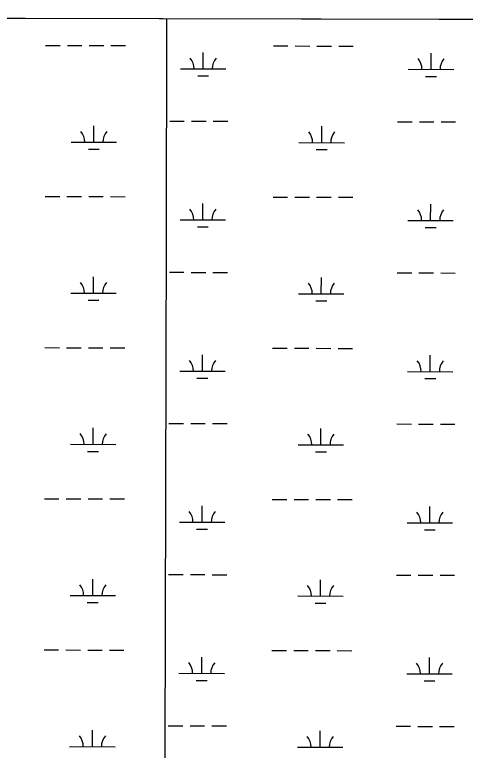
# Model space of a CAD drawing. Extents: x 3172297 to 3210190, y 958463 to 983887.
# Drawn here: x 3191893 to 3192886, y 980461 to 982080 of the extents above; entities that cross this region are included whole.
import ezdxf

# ---------------------------------------------------------------- set-up
doc = ezdxf.new("R2010")
doc.units = 0
for name, color, linetype in [('V-GRID-MAJR', 7, 'Continuous'), ('V-SITE-VEGE', 7, 'Continuous'), ('V-WETL-SWMP', 7, 'Continuous')]:
    doc.layers.add(name, color=color, linetype=linetype)

msp = doc.modelspace()

# ---------------------------------------------------------------- linework, layer by layer
at = {"layer": 'V-GRID-MAJR'}
msp.add_spline([(3192183.626, 963880.7980000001), (3192198.611, 969940.7050000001), (3192213.603, 976004.077), (3192228.595, 982067.501), (3192228.603, 982070.912)], degree=3, dxfattribs=at)
at = {"layer": 'V-SITE-VEGE'}
msp.add_line((3194349.436848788, 982065.6680047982), (3191409.006, 982072.9385489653), dxfattribs=at)
at = {"layer": 'V-WETL-SWMP'}
for p, q in [((3191961.2195909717, 982012.520690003), (3191993.2194931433, 982012.4415633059)), ((3192009.2194442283, 982012.4019999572), (3192041.2193464, 982012.3228732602)), ((3192057.2192974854, 982012.2833099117), (3192089.2191996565, 982012.2041832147)), ((3192105.219150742, 982012.1646198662), (3192137.219052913, 982012.0854931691)), ((3192308.40905896, 981960.9200336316), (3192308.4980764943, 981996.9199235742)), ((3192463.1260565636, 982011.2796174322), (3192495.1259587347, 982011.2004907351)), ((3192511.1259098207, 982011.1609273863), (3192543.1258119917, 982011.0818006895)), ((3192559.1257630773, 982011.0422373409), (3192591.1256652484, 982010.9631106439)), ((3192607.125616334, 982010.9235472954), (3192639.125518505, 982010.8444205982)), ((3192810.315524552, 981959.6789610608), (3192810.404542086, 981995.6788510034)), ((3192258.4092118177, 981961.0436690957), (3192358.4089061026, 981960.7963981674)), ((3192760.315677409, 981959.8025965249), (3192860.3153716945, 981959.5553255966)), ((3192296.370939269, 981945.5187533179), (3192320.3708658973, 981945.4594082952)), ((3192798.2774048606, 981944.2776807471), (3192822.277331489, 981944.2183357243)), ((3192067.537556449, 981799.6531458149), (3192067.626573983, 981835.6530357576)), ((3192234.7158536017, 981845.6699031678), (3192266.715755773, 981845.5907764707)), ((3192282.7157068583, 981845.5512131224), (3192314.7156090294, 981845.472086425)), ((3192330.715560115, 981845.4325230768), (3192362.715462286, 981845.3533963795)), ((3192569.444022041, 981798.4120732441), (3192569.533039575, 981834.4119631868)), ((3192736.6223191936, 981844.428830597), (3192768.622221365, 981844.3497038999)), ((3192784.62217245, 981844.3101405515), (3192816.6220746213, 981844.2310138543)), ((3192832.622025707, 981844.191450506), (3192864.621927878, 981844.1123238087)), ((3192017.537709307, 981799.7767812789), (3192117.537403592, 981799.5295103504)), ((3192519.444174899, 981798.5357087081), (3192619.443869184, 981798.2884377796)), ((3192055.499436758, 981784.2518655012), (3192079.499363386, 981784.1925204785)), ((3192557.40590235, 981783.0107929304), (3192581.405828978, 981782.9514479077)), ((3191960.396982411, 981679.8467070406), (3191992.396884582, 981679.7675803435)), ((3192008.3968356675, 981679.7280169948), (3192040.3967378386, 981679.6488902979)), ((3192056.3966889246, 981679.6093269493), (3192088.396591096, 981679.5302002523)), ((3192104.3965421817, 981679.4906369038), (3192136.396444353, 981679.4115102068)), ((3192462.303448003, 981678.6056344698), (3192494.303350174, 981678.5265077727)), ((3192510.3033012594, 981678.486944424), (3192542.3032034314, 981678.4078177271)), ((3192558.3031545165, 981678.3682543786), (3192590.3030566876, 981678.2891276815)), ((3192606.3030077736, 981678.249564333), (3192638.3029099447, 981678.170437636)), ((3192307.5864503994, 981628.2460506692), (3192307.6754679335, 981664.2459406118)), ((3192809.492915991, 981627.0049780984), (3192809.581933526, 981663.004868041)), ((3192257.586603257, 981628.3696861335), (3192357.5862975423, 981628.122415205)), ((3192759.4930688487, 981627.1286135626), (3192859.492763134, 981626.8813426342)), ((3192295.548330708, 981612.8447703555), (3192319.5482573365, 981612.7854253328)), ((3192797.4547963, 981611.6036977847), (3192821.454722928, 981611.544352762)), ((3192233.893245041, 981512.9959202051), (3192265.893147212, 981512.9167935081)), ((3192281.8930982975, 981512.8772301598), (3192313.8930004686, 981512.7981034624)), ((3192329.892951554, 981512.7585401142), (3192361.8928537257, 981512.6794134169)), ((3192735.7997106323, 981511.7548476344), (3192767.799612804, 981511.6757209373)), ((3192783.7995638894, 981511.636157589), (3192815.7994660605, 981511.5570308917)), ((3192831.7994171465, 981511.5174675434), (3192863.7993193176, 981511.4383408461)), ((3192066.7149478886, 981466.9791628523), (3192066.803965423, 981502.979052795)), ((3192568.6214134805, 981465.7380902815), (3192568.7104310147, 981501.7379802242)), ((3192016.715100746, 981467.1027983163), (3192116.714795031, 981466.8555273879)), ((3192518.621566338, 981465.8617257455), (3192618.621260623, 981465.614454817)), ((3192054.6768281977, 981451.5778825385), (3192078.6767548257, 981451.5185375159)), ((3192556.583293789, 981450.3368099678), (3192580.5832204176, 981450.2774649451)), ((3191959.5743738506, 981347.172724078), (3191991.5742760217, 981347.0935973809)), ((3192007.574227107, 981347.0540340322), (3192039.5741292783, 981346.9749073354)), ((3192055.574080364, 981346.9353439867), (3192087.573982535, 981346.8562172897)), ((3192103.5739336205, 981346.8166539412), (3192135.5738357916, 981346.7375272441)), ((3192461.4808394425, 981345.9316515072), (3192493.4807416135, 981345.8525248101)), ((3192509.480692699, 981345.8129614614), (3192541.48059487, 981345.7338347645)), ((3192557.4805459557, 981345.6942714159), (3192589.480448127, 981345.6151447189)), ((3192605.480399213, 981345.5755813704), (3192637.480301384, 981345.4964546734)), ((3192306.763841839, 981295.5720677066), (3192306.852859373, 981331.5719576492)), ((3192808.6703074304, 981294.3309951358), (3192808.7593249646, 981330.3308850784)), ((3192256.763994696, 981295.6957031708), (3192356.7636889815, 981295.4484322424)), ((3192758.670460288, 981294.4546305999), (3192858.6701545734, 981294.2073596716)), ((3192294.7257221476, 981280.1707873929), (3192318.7256487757, 981280.1114423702)), ((3192796.6321877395, 981278.9297148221), (3192820.6321143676, 981278.8703697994)), ((3192065.892339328, 981134.3051798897), (3192065.981356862, 981170.3050698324)), ((3192233.0706364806, 981180.3219372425), (3192265.0705386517, 981180.2428105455)), ((3192281.070489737, 981180.2032471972), (3192313.0703919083, 981180.1241204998)), ((3192329.070342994, 981180.0845571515), (3192361.070245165, 981180.0054304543)), ((3192734.977102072, 981179.0808646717), (3192766.9770042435, 981179.0017379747)), ((3192782.976955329, 981178.9621746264), (3192814.9768575, 981178.883047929)), ((3192830.9768085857, 981178.8434845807), (3192862.976710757, 981178.7643578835)), ((3192567.7988049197, 981133.0641073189), (3192567.887822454, 981169.0639972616)), ((3192015.892492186, 981134.4288153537), (3192115.892186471, 981134.1815444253)), ((3192517.7989577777, 981133.1877427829), (3192617.7986520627, 981132.9404718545)), ((3192053.854219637, 981118.9038995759), (3192077.854146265, 981118.8445545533)), ((3192555.7606852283, 981117.6628270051), (3192579.760611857, 981117.6034819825)), ((3191958.75176529, 981014.4987411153), (3191990.751667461, 981014.4196144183)), ((3192006.7516185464, 981014.3800510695), (3192038.7515207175, 981014.3009243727)), ((3192054.751471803, 981014.2613610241), (3192086.7513739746, 981014.1822343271)), ((3192102.75132506, 981014.1426709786), (3192134.751227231, 981014.0635442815)), ((3192460.6582308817, 981013.2576685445), (3192492.6581330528, 981013.1785418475)), ((3192508.6580841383, 981013.1389784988), (3192540.6579863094, 981013.0598518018)), ((3192556.6579373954, 981013.0202884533), (3192588.6578395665, 981012.9411617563)), ((3192604.6577906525, 981012.9015984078), (3192636.6576928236, 981012.8224717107)), ((3192305.9412332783, 980962.898084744), (3192306.0302508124, 980998.8979746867)), ((3192807.8476988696, 980961.6570121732), (3192807.936716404, 980997.6569021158)), ((3192255.9413861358, 980963.0217202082), (3192355.941080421, 980962.7744492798)), ((3192757.8478517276, 980961.7806476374), (3192857.847546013, 980961.533376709)), ((3192293.903113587, 980947.4968044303), (3192317.903040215, 980947.4374594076)), ((3192795.8095791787, 980946.2557318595), (3192819.809505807, 980946.1963868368)), ((3192232.2480279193, 980847.6479542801), (3192264.247930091, 980847.5688275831)), ((3192280.247881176, 980847.5292642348), (3192312.247783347, 980847.4501375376)), ((3192328.247734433, 980847.4105741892), (3192360.2476366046, 980847.3314474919)), ((3192734.154493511, 980846.4068817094), (3192766.1543956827, 980846.3277550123)), ((3192065.0697307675, 980801.6311969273), (3192065.1587483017, 980837.63108687)), ((3192566.9761963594, 980800.3901243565), (3192567.0652138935, 980836.3900142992)), ((3192782.1543467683, 980846.288191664), (3192814.1542489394, 980846.2090649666)), ((3192830.154200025, 980846.1695016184), (3192862.1541021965, 980846.0903749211)), ((3192015.069883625, 980801.7548323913), (3192115.0695779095, 980801.5075614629)), ((3192516.976349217, 980800.5137598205), (3192616.976043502, 980800.2664888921)), ((3192053.031611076, 980786.2299166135), (3192077.0315377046, 980786.1705715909)), ((3192554.938076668, 980784.9888440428), (3192578.938003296, 980784.9294990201)), ((3191957.929156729, 980681.824758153), (3191989.9290589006, 980681.7456314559)), ((3192005.929009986, 980681.7060681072), (3192037.928912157, 980681.6269414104)), ((3192053.9288632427, 980681.5873780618), (3192085.928765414, 980681.5082513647)), ((3192101.9287164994, 980681.4686880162), (3192133.9286186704, 980681.3895613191)), ((3192459.8356223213, 980680.5836855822), (3192491.8355244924, 980680.5045588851)), ((3192507.835475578, 980680.4649955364), (3192539.835377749, 980680.3858688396)), ((3192555.8353288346, 980680.3463054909), (3192587.8352310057, 980680.2671787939)), ((3192603.835182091, 980680.2276154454), (3192635.8350842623, 980680.1484887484)), ((3192305.1186247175, 980630.2241017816), (3192305.2076422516, 980666.2239917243)), ((3192807.0250903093, 980628.9830292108), (3192807.1141078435, 980664.9829191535)), ((3192255.118777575, 980630.3477372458), (3192355.11847186, 980630.1004663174)), ((3192757.025243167, 980629.106664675), (3192857.0249374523, 980628.8593937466)), ((3192293.0805050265, 980614.8228214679), (3192317.0804316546, 980614.7634764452)), ((3192794.9869706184, 980613.5817488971), (3192818.9868972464, 980613.5224038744)), ((3192231.425419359, 980514.9739713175), (3192263.4253215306, 980514.8948446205)), ((3192279.4252726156, 980514.8552812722), (3192311.4251747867, 980514.7761545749)), ((3192327.4251258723, 980514.7365912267), (3192359.425028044, 980514.6574645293)), ((3192733.331884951, 980513.7328987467), (3192765.3317871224, 980513.6537720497)), ((3192781.3317382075, 980513.6142087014), (3192813.3316403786, 980513.535082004)), ((3192829.331591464, 980513.4955186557), (3192861.331493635, 980513.4163919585)), ((3192064.2471222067, 980468.9572139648), (3192064.336139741, 980504.9571039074)), ((3192566.153587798, 980467.7161413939), (3192566.2426053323, 980503.7160313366)), ((3192014.2472750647, 980469.0808494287), (3192114.2469693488, 980468.8335785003)), ((3192516.153740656, 980467.8397768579), (3192616.153434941, 980467.5925059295))]:
    msp.add_line(p, q, dxfattribs=at)
msp.add_lwpolyline([(3194349.4767713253, 982065.667906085), (3188570.816291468, 982079.9562904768)], dxfattribs=at)
for centre, radius, start, end in [((3192253.167465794, 981961.5314350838), 35.24628790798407, 359.08650398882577, 40.63016232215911), ((3192363.653000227, 981961.2582356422), 35.24628790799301, 139.08650098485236, 180.6301593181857), ((3192755.073931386, 981960.290362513), 35.24628790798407, 359.08650398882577, 40.63016232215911), ((3192865.5594658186, 981960.0171630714), 35.24628790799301, 139.08650098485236, 180.6301593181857), ((3192012.2959632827, 981800.2645472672), 35.24628790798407, 359.08650398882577, 40.63016232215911), ((3192122.7814977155, 981799.9913478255), 35.24628790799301, 139.08650098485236, 180.6301593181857), ((3192514.2024288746, 981799.0234746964), 35.24628790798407, 359.08650398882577, 40.63016232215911), ((3192624.6879633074, 981798.7502752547), 35.24628790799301, 139.08650098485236, 180.6301593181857), ((3192252.344857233, 981628.8574521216), 35.24628790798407, 359.08650398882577, 40.63016232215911), ((3192362.830391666, 981628.5842526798), 35.24628790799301, 139.08650098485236, 180.6301593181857), ((3192754.251322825, 981627.6163795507), 35.24628790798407, 359.08650398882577, 40.63016232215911), ((3192864.736857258, 981627.343180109), 35.24628790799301, 139.08650098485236, 180.6301593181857), ((3192011.473354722, 981467.5905643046), 35.24628790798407, 359.08650398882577, 40.63016232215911), ((3192121.958889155, 981467.3173648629), 35.24628790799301, 139.08650098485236, 180.6301593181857), ((3192513.3798203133, 981466.3494917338), 35.24628790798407, 359.08650398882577, 40.63016232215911), ((3192623.865354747, 981466.0762922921), 35.24628790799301, 139.08650098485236, 180.6301593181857), ((3192251.5222486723, 981296.183469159), 35.24628790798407, 359.08650398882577, 40.63016232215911), ((3192362.0077831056, 981295.9102697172), 35.24628790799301, 139.08650098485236, 180.6301593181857), ((3192753.4287142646, 981294.9423965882), 35.24628790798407, 359.08650398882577, 40.63016232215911), ((3192863.9142486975, 981294.6691971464), 35.24628790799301, 139.08650098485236, 180.6301593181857), ((3192010.6507461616, 981134.916581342), 35.24628790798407, 359.08650398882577, 40.63016232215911), ((3192121.1362805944, 981134.6433819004), 35.24628790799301, 139.08650098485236, 180.6301593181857), ((3192512.557211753, 981133.6755087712), 35.24628790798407, 359.08650398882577, 40.63016232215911), ((3192623.0427461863, 981133.4023093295), 35.24628790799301, 139.08650098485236, 180.6301593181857), ((3192250.699640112, 980963.5094861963), 35.24628790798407, 359.08650398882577, 40.63016232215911), ((3192361.185174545, 980963.2362867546), 35.24628790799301, 139.08650098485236, 180.6301593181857), ((3192752.606105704, 980962.2684136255), 35.24628790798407, 359.08650398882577, 40.63016232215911), ((3192863.0916401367, 980961.9952141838), 35.24628790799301, 139.08650098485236, 180.6301593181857), ((3192009.8281376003, 980802.2425983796), 35.24628790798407, 359.08650398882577, 40.63016232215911), ((3192120.3136720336, 980801.969398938), 35.24628790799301, 139.08650098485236, 180.6301593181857), ((3192511.734603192, 980801.0015258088), 35.24628790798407, 359.08650398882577, 40.63016232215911), ((3192622.220137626, 980800.7283263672), 35.24628790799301, 139.08650098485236, 180.6301593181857), ((3192249.877031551, 980630.835503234), 35.24628790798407, 359.08650398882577, 40.63016232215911), ((3192360.3625659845, 980630.5623037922), 35.24628790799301, 139.08650098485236, 180.6301593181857), ((3192751.7834971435, 980629.5944306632), 35.24628790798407, 359.08650398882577, 40.63016232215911), ((3192862.2690315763, 980629.3212312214), 35.24628790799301, 139.08650098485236, 180.6301593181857), ((3192009.00552904, 980469.568615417), 35.24628790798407, 359.08650398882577, 40.63016232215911), ((3192119.491063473, 980469.2954159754), 35.24628790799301, 139.08650098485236, 180.6301593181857), ((3192510.911994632, 980468.3275428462), 35.24628790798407, 359.08650398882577, 40.63016232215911), ((3192621.3975290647, 980468.0543434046), 35.24628790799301, 139.08650098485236, 180.6301593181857)]:
    msp.add_arc(centre, radius, start, end, dxfattribs=at)

doc.saveas('drawing.dxf')
